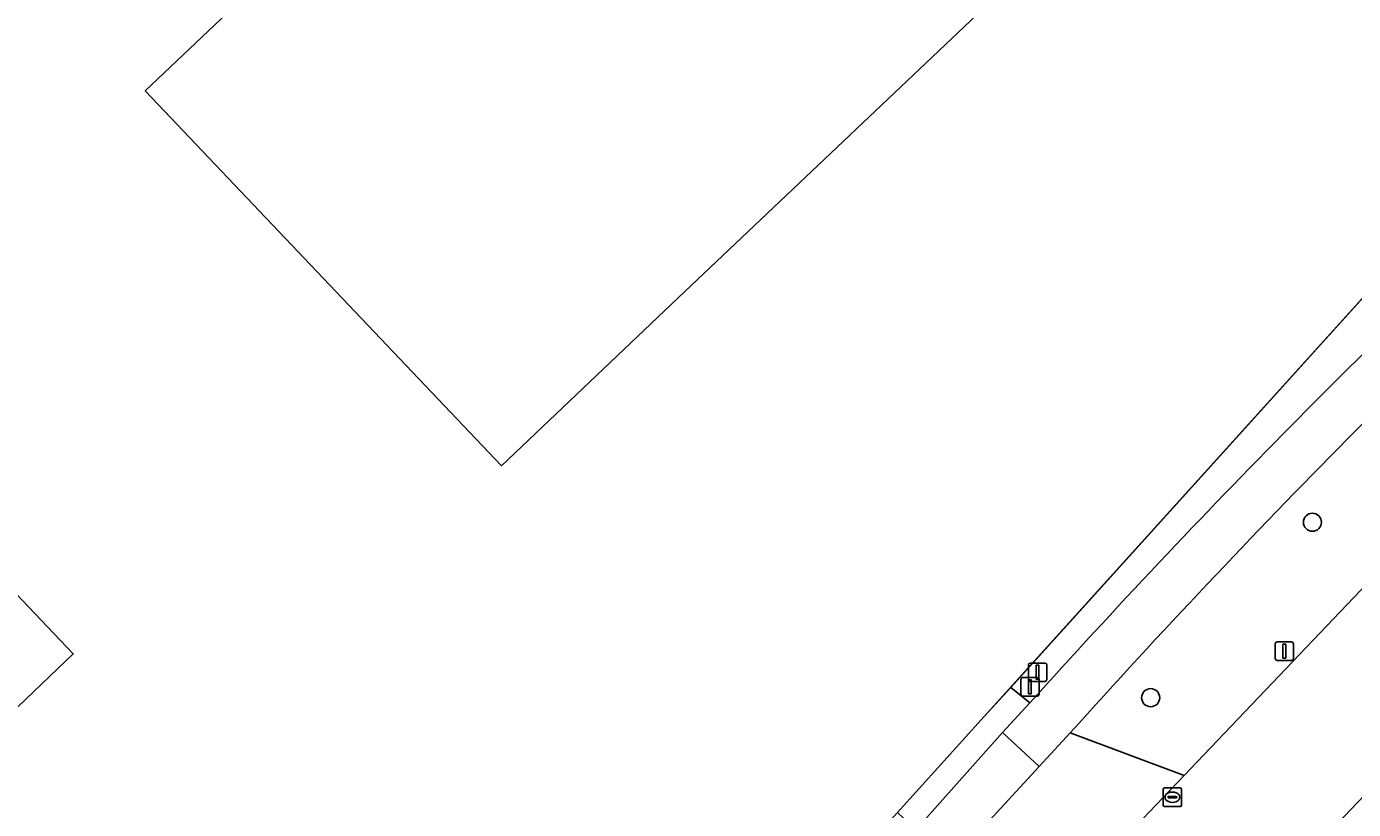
# Model space of a CAD drawing. Extents: x 156141 to 158132, y 385651 to 388333.
# Drawn here: x 156849.6 to 156921.5, y 387229.2 to 387271.6 of the extents above; entities that cross this region are included whole.
import ezdxf

# ---------------------------------------------------------------- set-up
doc = ezdxf.new("R2010")
doc.units = 0
for name, color, linetype in [('IMGEO_Berm_groen', 7, 'Continuous'), ('IMGEO_Boom', 7, 'Continuous'), ('IMGEO_Erf', 7, 'Continuous'), ('IMGEO_Fietspad_gesloten', 7, 'Continuous'), ('IMGEO_Fietspad_open', 7, 'Continuous'), ('IMGEO_Hek', 7, 'Continuous'), ('IMGEO_Kolk', 7, 'Continuous'), ('IMGEO_Lichtmast', 7, 'Continuous'), ('IMGEO_Pand', 7, 'Continuous'), ('IMGEO_Rijbaan_lokaal_gesloten', 7, 'Continuous'), ('IMGEO_Rijbaan_lokaal_open', 7, 'Continuous'), ('IMGEO_Verkeersbordpaal', 7, 'Continuous')]:
    doc.layers.add(name, color=color, linetype=linetype)

msp = doc.modelspace()

# ---------------------------------------------------------------- linework, layer by layer
at = {"layer": 'IMGEO_Berm_groen'}
for points in [[(156908.698, 387307.062), (156906.258, 387310.212), (156898.025, 387319.307), (156895.183, 387318.713), (156905.42, 387307.278), (156908.089, 387303.369), (156915.865, 387288.761), (156921.587, 387281.238), (156932.23, 387270.289), (156933.171, 387269.321), (156902.901, 387235.828), (156903.941, 387234.99)], [(156918.092, 387250), (156919.276, 387251.199), (156927.959, 387259.837), (156926.524, 387261.286), (156935.208, 387270.131), (156934.676, 387270.694), (156934.143, 387271.257), (156922.275, 387283.474)], [(156929.655, 387257.991), (156921.843, 387250), (156921.138, 387249.279)], [(156938.979, 387248.204), (156930.223, 387238.975), (156930.437, 387238.77), (156911.876, 387219.298), (156915.149, 387216.065), (156939.848, 387240.067)], [(156906.127, 387233.37), (156912.298, 387231.059), (156913.363, 387232.176), (156924.829, 387244.202), (156923.857, 387245.154)]]:
    msp.add_lwpolyline(points, dxfattribs=at)
for centre, radius, start, end in [((157231.352, 386940.491), 440.372, 135.34517, 138.02939), ((157246.366, 386927.372), 457.599, 135.29407, 138.03304)]:
    msp.add_arc(centre, radius, start, end, dxfattribs=at)
at = {"layer": 'IMGEO_Boom'}
for centre in [(156919.246, 387244.778), (156910.484, 387235.273)]:
    msp.add_circle(centre, 0.489, dxfattribs=at)
at = {"layer": 'IMGEO_Erf'}
for points in [[(156873.186, 387200.583), (156885.747, 387215.869), (156893.124, 387224.546), (156893.489, 387225.043), (156893.292, 387225.201), (156896.771, 387229.052), (156901.471, 387234.246), (156902.901, 387235.828), (156933.171, 387269.321), (156932.23, 387270.289), (156921.587, 387281.238), (156915.865, 387288.761), (156908.089, 387303.369), (156905.42, 387307.278), (156895.183, 387318.713)], [(156837.736, 387265.067), (156831.576, 387259.206), (156833.706, 387257.011), (156838.582, 387256.849), (156838.541, 387256.027), (156840.884, 387255.92), (156840.795, 387253.35), (156838.498, 387253.403), (156838.475, 387253.296), (156837.233, 387253.286), (156840.359, 387250), (156852.118, 387237.64), (156848.256, 387233.949), (156847.448, 387233.17), (156847.303, 387233.054), (156806.29, 387194.083)]]:
    msp.add_lwpolyline(points, dxfattribs=at)
msp.add_lwpolyline([(156865.585, 387277.23), (156884.532, 387295.217), (156882.975, 387296.854), (156891.996, 387305.435), (156914.425, 387281.872), (156905.392, 387273.281), (156903.825, 387274.901), (156884.891, 387256.928), (156875.318, 387247.841), (156856.013, 387268.143)], close=True, dxfattribs=at)
at = {"layer": 'IMGEO_Fietspad_gesloten'}
for points in [[(156921.138, 387249.279), (156921.843, 387250), (156929.655, 387257.991), (156927.959, 387259.837), (156919.276, 387251.199), (156918.092, 387250)], [(156903.941, 387234.99), (156902.453, 387233.379), (156904.446, 387231.549), (156906.127, 387233.37)]]:
    msp.add_lwpolyline(points, dxfattribs=at)
for centre, radius, start, end in [((157231.352, 386940.491), 440.372, 135.34517, 138.02939), ((157246.366, 386927.372), 457.599, 135.29407, 138.03304)]:
    msp.add_arc(centre, radius, start, end, dxfattribs=at)
at = {"layer": 'IMGEO_Fietspad_open'}
msp.add_lwpolyline([(156904.446, 387231.549), (156902.453, 387233.379), (156897.771, 387228.115), (156899.657, 387226.346)], close=True, dxfattribs=at)
at = {"layer": 'IMGEO_Hek'}
for points in [[(156901.471, 387234.246), (156933.171, 387269.321)], [(156896.771, 387229.052), (156901.471, 387234.246)]]:
    msp.add_lwpolyline(points, dxfattribs=at)
at = {"layer": 'IMGEO_Kolk'}
for p, q in [((156911.162, 387229.455), (156911.162, 387230.307)), ((156911.237, 387230.381), (156912.089, 387230.381)), ((156911.421, 387229.875), (156911.421, 387229.887)), ((156911.464, 387229.924), (156911.862, 387229.924)), ((156911.65, 387230.161), (156911.675, 387230.161)), ((156911.905, 387229.887), (156911.905, 387229.875)), ((156912.163, 387230.307), (156912.163, 387229.455)), ((156912.089, 387229.381), (156911.237, 387229.381)), ((156911.859, 387229.838), (156911.461, 387229.838)), ((156911.673, 387229.601), (156911.648, 387229.601))]:
    msp.add_line(p, q, dxfattribs=at)
for points in [[(156911.162, 387229.455), (156911.162, 387230.307)], [(156911.237, 387230.381), (156912.089, 387230.381)], [(156912.163, 387230.307), (156912.163, 387229.455)], [(156912.089, 387229.381), (156911.237, 387229.381)]]:
    msp.add_lwpolyline(points, dxfattribs=at)
for centre, radius, start, end in [((156911.239, 387230.305), 0.0765, 91.55205, 178.44795), ((156911.239, 387230.305), 0.0765, 91.55205, 178.44795), ((156911.461, 387229.884), 0.0403, 85.87752, 175.75265), ((156911.458, 387229.874), 0.0366, 178.93798, 274.71019), ((156911.862, 387229.881), 0.043, 264.86636, 352.45326), ((156911.866, 387229.886), 0.0386, 1.73085, 96.63898), ((156912.087, 387230.305), 0.0765, 1.55205, 88.44795), ((156912.087, 387230.305), 0.0765, 1.55205, 88.44795), ((156911.239, 387229.457), 0.0765, 181.55205, 268.44795), ((156911.239, 387229.457), 0.0765, 181.55205, 268.44795), ((156912.087, 387229.457), 0.0765, 271.55205, 358.44795), ((156912.087, 387229.457), 0.0765, 271.55205, 358.44795)]:
    msp.add_arc(centre, radius, start, end, dxfattribs=at)
for centre, major_axis, ratio, start_param, end_param in [((156911.649, 387229.881), (-0.387, 0.002), 0.722429, 4.712389, 7.853982), ((156911.674, 387229.881), (-0.39, 0.002), 0.717154, 1.570796, 4.712389)]:
    msp.add_ellipse(centre, major_axis=major_axis, ratio=ratio, start_param=start_param, end_param=end_param, dxfattribs=at)
at = {"layer": 'IMGEO_Lichtmast'}
for p, q in [((156917.229, 387237.394), (156917.229, 387238.194)), ((156917.229, 387238.194), (156917.229, 387237.394)), ((156917.329, 387238.294), (156918.119, 387238.294)), ((156918.119, 387238.294), (156917.329, 387238.294)), ((156918.219, 387238.194), (156918.219, 387237.394)), ((156918.219, 387237.394), (156918.219, 387238.194)), ((156918.119, 387237.294), (156917.329, 387237.294)), ((156917.329, 387237.294), (156918.119, 387237.294)), ((156903.549, 387236.363), (156904.339, 387236.363)), ((156904.339, 387236.363), (156903.549, 387236.363)), ((156903.449, 387235.463), (156903.449, 387236.263)), ((156903.449, 387236.263), (156903.449, 387235.463)), ((156904.439, 387236.263), (156904.439, 387235.463)), ((156904.439, 387235.463), (156904.439, 387236.263)), ((156904.339, 387235.363), (156903.549, 387235.363)), ((156903.549, 387235.363), (156904.339, 387235.363))]:
    msp.add_line(p, q, dxfattribs=at)
for points in [[(156917.649, 387238.169), (156917.799, 387238.169), (156917.799, 387237.419), (156917.649, 387237.419), (156917.649, 387238.169)], [(156903.869, 387236.238), (156904.019, 387236.238), (156904.019, 387235.488), (156903.869, 387235.488), (156903.869, 387236.238)]]:
    msp.add_lwpolyline(points, dxfattribs=at)
for centre, start, end in [((156917.329, 387238.194), 90, 180), ((156917.329, 387238.194), 90, 180), ((156918.119, 387238.194), 0, 90), ((156918.119, 387238.194), 360, 90), ((156917.329, 387237.394), 180, 270), ((156917.329, 387237.394), 180, 270), ((156918.119, 387237.394), 270, 0), ((156918.119, 387237.394), 270, 0), ((156903.549, 387236.263), 90, 180), ((156903.549, 387236.263), 90, 180), ((156904.339, 387236.263), 0, 90), ((156904.339, 387236.263), 360, 90), ((156903.549, 387235.463), 180, 270), ((156903.549, 387235.463), 180, 270), ((156904.339, 387235.463), 270, 0), ((156904.339, 387235.463), 270, 0)]:
    msp.add_arc(centre, 0.1, start, end, dxfattribs=at)
at = {"layer": 'IMGEO_Pand'}
msp.add_lwpolyline([(156806.29, 387194.083), (156847.303, 387233.054), (156847.448, 387233.17), (156848.256, 387233.949), (156852.118, 387237.64), (156840.359, 387250), (156837.233, 387253.286), (156838.475, 387253.296), (156838.498, 387253.403), (156840.795, 387253.35), (156840.884, 387255.92), (156838.541, 387256.027), (156838.582, 387256.849), (156833.706, 387257.011), (156831.576, 387259.206), (156837.736, 387265.067), (156737.64, 387370.346)], dxfattribs=at)
msp.add_lwpolyline([(156865.585, 387277.23), (156856.013, 387268.143), (156875.318, 387247.841), (156884.891, 387256.928), (156903.825, 387274.901), (156905.392, 387273.281), (156914.425, 387281.872), (156891.996, 387305.435), (156882.975, 387296.854), (156884.532, 387295.217)], close=True, dxfattribs=at)
at = {"layer": 'IMGEO_Rijbaan_lokaal_gesloten'}
msp.add_lwpolyline([(156888.138, 387194.282), (156889.893, 387196.135), (156902.526, 387209.476), (156905.187, 387212.255), (156907.737, 387214.919), (156911.876, 387219.298), (156930.437, 387238.77), (156930.223, 387238.975), (156938.979, 387248.204), (156934, 387253.346), (156930.798, 387250), (156925.047, 387243.989), (156924.829, 387244.202), (156913.363, 387232.176), (156912.298, 387231.059), (156910.423, 387229.092), (156903.978, 387222.333), (156902.515, 387220.799), (156902.19, 387220.458), (156890.27, 387207.768), (156882.613, 387199.735)], dxfattribs=at)
at = {"layer": 'IMGEO_Rijbaan_lokaal_open'}
for points in [[(156902.453, 387233.379), (156903.941, 387234.99), (156902.901, 387235.828), (156901.471, 387234.246), (156896.771, 387229.052), (156897.771, 387228.115)], [(156912.298, 387231.059), (156906.127, 387233.37), (156904.446, 387231.549), (156899.657, 387226.346), (156901.919, 387224.164), (156902.515, 387220.799), (156903.978, 387222.333), (156910.423, 387229.092)]]:
    msp.add_lwpolyline(points, close=True, dxfattribs=at)
at = {"layer": 'IMGEO_Verkeersbordpaal'}
for p, q in [((156903.863, 387236.25), (156903.863, 387237.05)), ((156903.863, 387237.05), (156903.863, 387236.25)), ((156903.963, 387237.15), (156904.753, 387237.15)), ((156904.753, 387237.15), (156903.963, 387237.15)), ((156904.853, 387237.05), (156904.853, 387236.25)), ((156904.853, 387236.25), (156904.853, 387237.05)), ((156904.753, 387236.15), (156903.963, 387236.15)), ((156903.963, 387236.15), (156904.753, 387236.15))]:
    msp.add_line(p, q, dxfattribs=at)
msp.add_lwpolyline([(156904.283, 387237.025), (156904.433, 387237.025), (156904.433, 387236.275), (156904.283, 387236.275), (156904.283, 387237.025)], dxfattribs=at)
for centre, start, end in [((156903.963, 387237.05), 90, 180), ((156903.963, 387237.05), 90, 180), ((156904.753, 387237.05), 0, 90), ((156904.753, 387237.05), 360, 90), ((156903.963, 387236.25), 180, 270), ((156903.963, 387236.25), 180, 270), ((156904.753, 387236.25), 270, 0), ((156904.753, 387236.25), 270, 0)]:
    msp.add_arc(centre, 0.1, start, end, dxfattribs=at)

doc.saveas('drawing.dxf')
